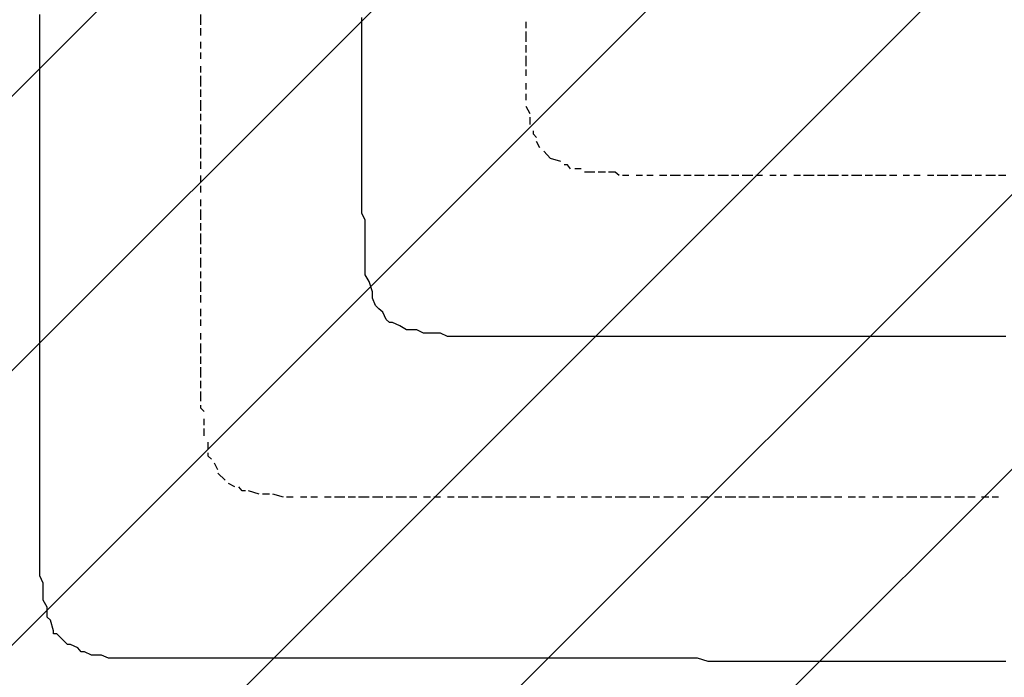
# Model space of a CAD drawing. Extents: x 997 to 109698, y 921 to 94021.
# Tile 580 of 656: x 23811 to 25028, y 49802 to 50615. Entities that reach past the tile are written whole.
import ezdxf

# ---------------------------------------------------------------- set-up
doc = ezdxf.new("R2010")
doc.units = 0
doc.header["$MEASUREMENT"] = 0
doc.layers.add('12', color=7, linetype='CONTINUOUS')
doc.layers.add('28', color=7, linetype='CONTINUOUS')

msp = doc.modelspace()

# ---------------------------------------------------------------- linework, layer by layer
at = {"layer": '12', "color": 5}
for p, q in [((23835.630503, 50608.563401), (23835.630503, 50621.563401)), ((24233.630503, 50608.563401), (24233.630503, 50617.563401)), ((23835.630503, 50600.563401), (23835.630503, 50608.563401)), ((23835.630503, 50587.563401), (23835.630503, 50600.563401)), ((24233.630503, 50600.563401), (24233.630503, 50608.563401)), ((24233.630503, 50587.563401), (24233.630503, 50600.563401)), ((23835.630503, 50579.563401), (23835.630503, 50587.563401)), ((24233.630503, 50579.563401), (24233.630503, 50587.563401)), ((23835.630503, 50570.563401), (23835.630503, 50579.563401)), ((24233.630503, 50570.563401), (24233.630503, 50579.563401)), ((23835.630503, 50557.563401), (23835.630503, 50570.563401)), ((24233.630503, 50557.563401), (24233.630503, 50570.563401)), ((23835.630503, 50549.563401), (23835.630503, 50557.563401)), ((24233.630503, 50549.563401), (24233.630503, 50557.563401)), ((23835.630503, 50540.563401), (23835.630503, 50549.563401)), ((23835.630503, 50528.563401), (23835.630503, 50540.563401)), ((24233.630503, 50540.563401), (24233.630503, 50549.563401)), ((24233.630503, 50528.563401), (24233.630503, 50540.563401)), ((23835.630503, 50519.563401), (23835.630503, 50528.563401)), ((24233.630503, 50519.563401), (24233.630503, 50528.563401)), ((23835.630503, 50511.563401), (23835.630503, 50519.563401)), ((24233.630503, 50511.563401), (24233.630503, 50519.563401)), ((23835.630503, 50498.563401), (23835.630503, 50511.563401)), ((24233.630503, 50498.563401), (24233.630503, 50511.563401)), ((23835.630503, 50490.563401), (23835.630503, 50498.563401)), ((23835.630503, 50477.563401), (23835.630503, 50490.563401)), ((24233.630503, 50490.563401), (24233.630503, 50498.563401)), ((24233.630503, 50477.563401), (24233.630503, 50490.563401)), ((23835.630503, 50469.563401), (23835.630503, 50477.563401)), ((23835.630503, 50460.563401), (23835.630503, 50469.563401)), ((24233.630503, 50469.563401), (24233.630503, 50477.563401)), ((24233.630503, 50460.563401), (24233.630503, 50469.563401)), ((23835.630503, 50447.563401), (23835.630503, 50460.563401)), ((24233.630503, 50447.563401), (24233.630503, 50460.563401)), ((23835.630503, 50439.563401), (23835.630503, 50447.563401)), ((24233.630503, 50439.563401), (24233.630503, 50447.563401)), ((23835.630503, 50430.563401), (23835.630503, 50439.563401)), ((23835.630503, 50418.563401), (23835.630503, 50430.563401)), ((24233.630503, 50430.563401), (24233.630503, 50439.563401)), ((24233.630503, 50422.563401), (24233.630503, 50430.563401)), ((23835.630503, 50409.563401), (23835.630503, 50418.563401)), ((24233.630503, 50418.563401), (24233.630503, 50422.563401)), ((24233.630503, 50409.563401), (24233.630503, 50418.563401)), ((23835.630503, 50401.563401), (23835.630503, 50409.563401)), ((24233.630503, 50397.563401), (24233.630503, 50409.563401)), ((23835.630503, 50388.563401), (23835.630503, 50401.563401)), ((24233.630503, 50388.563401), (24233.630503, 50397.563401)), ((23835.630503, 50380.563401), (23835.630503, 50388.563401)), ((23835.630503, 50367.563401), (23835.630503, 50380.563401)), ((24233.630503, 50380.563401), (24233.630503, 50388.563401)), ((23835.630503, 50358.563401), (23835.630503, 50367.563401)), ((23835.630503, 50350.563401), (23835.630503, 50358.563401)), ((24237.630503, 50358.563401), (24237.630503, 50367.563401)), ((24237.630503, 50350.563401), (24237.630503, 50358.563401)), ((23835.630503, 50337.563401), (23835.630503, 50350.563401)), ((24237.630503, 50337.563401), (24237.630503, 50350.563401)), ((23835.630503, 50329.563401), (23835.630503, 50337.563401)), ((24237.630503, 50329.563401), (24237.630503, 50337.563401)), ((23835.630503, 50320.563401), (23835.630503, 50329.563401)), ((23835.630503, 50308.563401), (23835.630503, 50320.563401)), ((24237.630503, 50320.563401), (24237.630503, 50329.563401)), ((24237.630503, 50308.563401), (24237.630503, 50320.563401)), ((23835.630503, 50299.563401), (23835.630503, 50308.563401)), ((24237.630503, 50299.563401), (24237.630503, 50308.563401)), ((23835.630503, 50291.563401), (23835.630503, 50299.563401)), ((24242.630503, 50291.563401), (24237.630503, 50299.563401)), ((23835.630503, 50278.563401), (23835.630503, 50291.563401)), ((24246.630503, 50278.563401), (24242.630503, 50291.563401)), ((23835.630503, 50270.563401), (23835.630503, 50278.563401)), ((24246.630503, 50270.563401), (24246.630503, 50278.563401)), ((23835.630503, 50257.563401), (23835.630503, 50270.563401)), ((24250.630503, 50261.563401), (24246.630503, 50270.563401)), ((23835.630503, 50248.563401), (23835.630503, 50257.563401)), ((23835.630503, 50240.563401), (23835.630503, 50248.563401)), ((24263.630503, 50244.563401), (24259.630503, 50253.563401)), ((23835.630503, 50227.563401), (23835.630503, 50240.563401)), ((24280.630503, 50236.563401), (24271.630503, 50240.563401)), ((23835.630503, 50219.563401), (23835.630503, 50227.563401)), ((24301.630503, 50231.563401), (24292.630503, 50231.563401)), ((24309.630503, 50227.563401), (24301.630503, 50231.563401)), ((24322.630503, 50227.563401), (24309.630503, 50227.563401)), ((24330.630503, 50227.563401), (24322.630503, 50227.563401)), ((24339.630503, 50223.563401), (24330.630503, 50227.563401)), ((24352.630503, 50223.563401), (24339.630503, 50223.563401)), ((24360.630503, 50223.563401), (24352.630503, 50223.563401)), ((24369.630503, 50223.563401), (24360.630503, 50223.563401)), ((24381.630503, 50223.563401), (24369.630503, 50223.563401)), ((24390.630503, 50223.563401), (24381.630503, 50223.563401)), ((24398.630503, 50223.563401), (24390.630503, 50223.563401)), ((24411.630503, 50223.563401), (24398.630503, 50223.563401)), ((24419.630503, 50223.563401), (24411.630503, 50223.563401)), ((24428.630503, 50223.563401), (24419.630503, 50223.563401)), ((24436.630503, 50223.563401), (24428.630503, 50223.563401)), ((24441.630503, 50223.563401), (24436.630503, 50223.563401)), ((24449.630503, 50223.563401), (24441.630503, 50223.563401)), ((24462.630503, 50223.563401), (24449.630503, 50223.563401)), ((24470.630503, 50223.563401), (24462.630503, 50223.563401)), ((24479.630503, 50223.563401), (24470.630503, 50223.563401)), ((24491.630503, 50223.563401), (24479.630503, 50223.563401)), ((24500.630503, 50223.563401), (24491.630503, 50223.563401)), ((24508.630503, 50223.563401), (24500.630503, 50223.563401)), ((24521.630503, 50223.563401), (24508.630503, 50223.563401)), ((24529.630503, 50223.563401), (24521.630503, 50223.563401)), ((24538.630503, 50223.563401), (24529.630503, 50223.563401)), ((24551.630503, 50223.563401), (24538.630503, 50223.563401)), ((24559.630503, 50223.563401), (24551.630503, 50223.563401)), ((24572.630503, 50223.563401), (24559.630503, 50223.563401)), ((24580.630503, 50223.563401), (24572.630503, 50223.563401)), ((24589.630503, 50223.563401), (24580.630503, 50223.563401)), ((24601.630503, 50223.563401), (24589.630503, 50223.563401)), ((24610.630503, 50223.563401), (24601.630503, 50223.563401)), ((24618.630503, 50223.563401), (24610.630503, 50223.563401)), ((24631.630503, 50223.563401), (24618.630503, 50223.563401)), ((24640.630503, 50223.563401), (24631.630503, 50223.563401)), ((24648.630503, 50223.563401), (24640.630503, 50223.563401)), ((24661.630503, 50223.563401), (24648.630503, 50223.563401)), ((24669.630503, 50223.563401), (24661.630503, 50223.563401)), ((24682.630503, 50223.563401), (24669.630503, 50223.563401)), ((24690.630503, 50223.563401), (24682.630503, 50223.563401)), ((24699.630503, 50223.563401), (24690.630503, 50223.563401)), ((24711.630503, 50223.563401), (24699.630503, 50223.563401)), ((24720.630503, 50223.563401), (24711.630503, 50223.563401)), ((24728.630503, 50223.563401), (24720.630503, 50223.563401)), ((24741.630503, 50223.563401), (24728.630503, 50223.563401)), ((24750.630503, 50223.563401), (24741.630503, 50223.563401)), ((24758.630503, 50223.563401), (24750.630503, 50223.563401)), ((24771.630503, 50223.563401), (24758.630503, 50223.563401)), ((24779.630503, 50223.563401), (24771.630503, 50223.563401)), ((24792.630503, 50223.563401), (24779.630503, 50223.563401)), ((24800.630503, 50223.563401), (24792.630503, 50223.563401)), ((24809.630503, 50223.563401), (24800.630503, 50223.563401)), ((24822.630503, 50223.563401), (24809.630503, 50223.563401)), ((24830.630503, 50223.563401), (24822.630503, 50223.563401)), ((24838.630503, 50223.563401), (24830.630503, 50223.563401)), ((24851.630503, 50223.563401), (24838.630503, 50223.563401)), ((24860.630503, 50223.563401), (24851.630503, 50223.563401)), ((24868.630503, 50223.563401), (24860.630503, 50223.563401)), ((24881.630503, 50223.563401), (24868.630503, 50223.563401)), ((24889.630503, 50223.563401), (24881.630503, 50223.563401)), ((24902.630503, 50223.563401), (24889.630503, 50223.563401)), ((24910.630503, 50223.563401), (24902.630503, 50223.563401)), ((24919.630503, 50223.563401), (24910.630503, 50223.563401)), ((24932.630503, 50223.563401), (24919.630503, 50223.563401)), ((24940.630503, 50223.563401), (24932.630503, 50223.563401)), ((24949.630503, 50223.563401), (24940.630503, 50223.563401)), ((24961.630503, 50223.563401), (24949.630503, 50223.563401)), ((24970.630503, 50223.563401), (24961.630503, 50223.563401)), ((24978.630503, 50223.563401), (24970.630503, 50223.563401)), ((24991.630503, 50223.563401), (24978.630503, 50223.563401)), ((24999.630503, 50223.563401), (24991.630503, 50223.563401)), ((25012.630503, 50223.563401), (24999.630503, 50223.563401)), ((25020.630503, 50223.563401), (25012.630503, 50223.563401)), ((25029.630503, 50223.563401), (25020.630503, 50223.563401)), ((23835.630503, 50210.563401), (23835.630503, 50219.563401)), ((23835.630503, 50198.563401), (23835.630503, 50210.563401)), ((23835.630503, 50189.563401), (23835.630503, 50198.563401)), ((23835.630503, 50181.563401), (23835.630503, 50189.563401)), ((23835.630503, 50168.563401), (23835.630503, 50181.563401)), ((23835.630503, 50159.563401), (23835.630503, 50168.563401)), ((23835.630503, 50151.563401), (23835.630503, 50159.563401)), ((23835.630503, 50138.563401), (23835.630503, 50151.563401)), ((23835.630503, 50130.563401), (23835.630503, 50138.563401)), ((23835.630503, 50117.563401), (23835.630503, 50130.563401)), ((23835.630503, 50109.563401), (23835.630503, 50117.563401)), ((23835.630503, 50100.563401), (23835.630503, 50109.563401)), ((23835.630503, 50087.563401), (23835.630503, 50100.563401)), ((23835.630503, 50079.563401), (23835.630503, 50087.563401)), ((23835.630503, 50071.563401), (23835.630503, 50079.563401)), ((23835.630503, 50058.563401), (23835.630503, 50071.563401)), ((23835.630503, 50049.563401), (23835.630503, 50058.563401)), ((23835.630503, 50041.563401), (23835.630503, 50049.563401)), ((23835.630503, 50028.563401), (23835.630503, 50041.563401)), ((23835.630503, 50024.563401), (23835.630503, 50028.563401)), ((23835.630503, 50020.563401), (23835.630503, 50024.563401)), ((23835.630503, 50007.563401), (23835.630503, 50020.563401)), ((23835.630503, 49999.563401), (23835.630503, 50007.563401)), ((23835.630503, 49990.563401), (23835.630503, 49999.563401)), ((23835.630503, 49977.563401), (23835.630503, 49990.563401)), ((23835.630503, 49969.563401), (23835.630503, 49977.563401)), ((23835.630503, 49961.563401), (23835.630503, 49969.563401)), ((23835.630503, 49948.563401), (23835.630503, 49961.563401)), ((23835.630503, 49939.563401), (23835.630503, 49948.563401)), ((23835.630503, 49927.563401), (23835.630503, 49939.563401)), ((23839.630503, 49918.563401), (23835.630503, 49927.563401)), ((23839.630503, 49910.563401), (23839.630503, 49918.563401)), ((23839.630503, 49897.563401), (23839.630503, 49910.563401)), ((23844.630503, 49888.563401), (23839.630503, 49897.563401)), ((23844.630503, 49880.563401), (23844.630503, 49888.563401)), ((23852.630503, 49859.563401), (23848.630503, 49872.563401)), ((23865.630503, 49846.563401), (23856.630503, 49855.563401)), ((23882.630503, 49838.563401), (23873.630503, 49842.563401)), ((23899.630503, 49829.563401), (23890.630503, 49833.563401)), ((23911.630503, 49829.563401), (23899.630503, 49829.563401)), ((23920.630503, 49825.563401), (23911.630503, 49829.563401)), ((23928.630503, 49825.563401), (23920.630503, 49825.563401)), ((23941.630503, 49825.563401), (23928.630503, 49825.563401)), ((23950.630503, 49825.563401), (23941.630503, 49825.563401)), ((23958.630503, 49825.563401), (23950.630503, 49825.563401)), ((23971.630503, 49825.563401), (23958.630503, 49825.563401)), ((23979.630503, 49825.563401), (23971.630503, 49825.563401)), ((23992.630503, 49825.563401), (23979.630503, 49825.563401)), ((24000.630503, 49825.563401), (23992.630503, 49825.563401)), ((24009.630503, 49825.563401), (24000.630503, 49825.563401)), ((24021.630503, 49825.563401), (24009.630503, 49825.563401)), ((24030.630503, 49825.563401), (24021.630503, 49825.563401)), ((24034.630503, 49825.563401), (24030.630503, 49825.563401)), ((24038.630503, 49825.563401), (24034.630503, 49825.563401)), ((24051.630503, 49825.563401), (24038.630503, 49825.563401)), ((24060.630503, 49825.563401), (24051.630503, 49825.563401)), ((24068.630503, 49825.563401), (24060.630503, 49825.563401)), ((24081.630503, 49825.563401), (24068.630503, 49825.563401)), ((24089.630503, 49825.563401), (24081.630503, 49825.563401)), ((24102.630503, 49825.563401), (24089.630503, 49825.563401)), ((24110.630503, 49825.563401), (24102.630503, 49825.563401)), ((24119.630503, 49825.563401), (24110.630503, 49825.563401)), ((24132.630503, 49825.563401), (24119.630503, 49825.563401)), ((24140.630503, 49825.563401), (24132.630503, 49825.563401)), ((24148.630503, 49825.563401), (24140.630503, 49825.563401)), ((24161.630503, 49825.563401), (24148.630503, 49825.563401)), ((24170.630503, 49825.563401), (24161.630503, 49825.563401)), ((24178.630503, 49825.563401), (24170.630503, 49825.563401)), ((24191.630503, 49825.563401), (24178.630503, 49825.563401)), ((24199.630503, 49825.563401), (24191.630503, 49825.563401)), ((24212.630503, 49825.563401), (24199.630503, 49825.563401)), ((24220.630503, 49825.563401), (24212.630503, 49825.563401)), ((24229.630503, 49825.563401), (24220.630503, 49825.563401)), ((24242.630503, 49825.563401), (24229.630503, 49825.563401)), ((24250.630503, 49825.563401), (24242.630503, 49825.563401)), ((24259.630503, 49825.563401), (24250.630503, 49825.563401)), ((24271.630503, 49825.563401), (24259.630503, 49825.563401)), ((24280.630503, 49825.563401), (24271.630503, 49825.563401)), ((24288.630503, 49825.563401), (24280.630503, 49825.563401)), ((24301.630503, 49825.563401), (24288.630503, 49825.563401)), ((24309.630503, 49825.563401), (24301.630503, 49825.563401)), ((24322.630503, 49825.563401), (24309.630503, 49825.563401)), ((24330.630503, 49825.563401), (24322.630503, 49825.563401)), ((24339.630503, 49825.563401), (24330.630503, 49825.563401)), ((24352.630503, 49825.563401), (24339.630503, 49825.563401)), ((24360.630503, 49825.563401), (24352.630503, 49825.563401)), ((24369.630503, 49825.563401), (24360.630503, 49825.563401)), ((24381.630503, 49825.563401), (24369.630503, 49825.563401)), ((24390.630503, 49825.563401), (24381.630503, 49825.563401)), ((24398.630503, 49825.563401), (24390.630503, 49825.563401)), ((24411.630503, 49825.563401), (24398.630503, 49825.563401)), ((24419.630503, 49825.563401), (24411.630503, 49825.563401)), ((24432.630503, 49825.563401), (24419.630503, 49825.563401)), ((24441.630503, 49825.563401), (24432.630503, 49825.563401)), ((24449.630503, 49825.563401), (24441.630503, 49825.563401)), ((24462.630503, 49825.563401), (24449.630503, 49825.563401)), ((24470.630503, 49825.563401), (24462.630503, 49825.563401)), ((24479.630503, 49825.563401), (24470.630503, 49825.563401)), ((24491.630503, 49825.563401), (24479.630503, 49825.563401)), ((24500.630503, 49825.563401), (24491.630503, 49825.563401)), ((24508.630503, 49825.563401), (24500.630503, 49825.563401)), ((24521.630503, 49825.563401), (24508.630503, 49825.563401)), ((24529.630503, 49825.563401), (24521.630503, 49825.563401)), ((24538.630503, 49825.563401), (24529.630503, 49825.563401)), ((24551.630503, 49825.563401), (24538.630503, 49825.563401)), ((24559.630503, 49825.563401), (24551.630503, 49825.563401)), ((24572.630503, 49825.563401), (24559.630503, 49825.563401)), ((24580.630503, 49825.563401), (24572.630503, 49825.563401)), ((24589.630503, 49825.563401), (24580.630503, 49825.563401)), ((24601.630503, 49825.563401), (24589.630503, 49825.563401)), ((24610.630503, 49825.563401), (24601.630503, 49825.563401)), ((24618.630503, 49825.563401), (24610.630503, 49825.563401)), ((24631.630503, 49825.563401), (24618.630503, 49825.563401)), ((24640.630503, 49825.563401), (24631.630503, 49825.563401)), ((24648.630503, 49825.563401), (24640.630503, 49825.563401)), ((24661.630503, 49821.563401), (24648.630503, 49825.563401)), ((24669.630503, 49821.563401), (24661.630503, 49821.563401)), ((24682.630503, 49821.563401), (24669.630503, 49821.563401)), ((24690.630503, 49821.563401), (24682.630503, 49821.563401)), ((24699.630503, 49821.563401), (24690.630503, 49821.563401)), ((24711.630503, 49821.563401), (24699.630503, 49821.563401)), ((24720.630503, 49821.563401), (24711.630503, 49821.563401)), ((24728.630503, 49821.563401), (24720.630503, 49821.563401)), ((24741.630503, 49821.563401), (24728.630503, 49821.563401)), ((24750.630503, 49821.563401), (24741.630503, 49821.563401)), ((24758.630503, 49821.563401), (24750.630503, 49821.563401)), ((24771.630503, 49821.563401), (24758.630503, 49821.563401)), ((24779.630503, 49821.563401), (24771.630503, 49821.563401)), ((24792.630503, 49821.563401), (24779.630503, 49821.563401)), ((24800.630503, 49821.563401), (24792.630503, 49821.563401)), ((24809.630503, 49821.563401), (24800.630503, 49821.563401)), ((24822.630503, 49821.563401), (24809.630503, 49821.563401)), ((24830.630503, 49821.563401), (24822.630503, 49821.563401)), ((24838.630503, 49821.563401), (24830.630503, 49821.563401)), ((24851.630503, 49821.563401), (24838.630503, 49821.563401)), ((24860.630503, 49821.563401), (24851.630503, 49821.563401)), ((24868.630503, 49821.563401), (24860.630503, 49821.563401)), ((24881.630503, 49821.563401), (24868.630503, 49821.563401)), ((24889.630503, 49821.563401), (24881.630503, 49821.563401)), ((24902.630503, 49821.563401), (24889.630503, 49821.563401)), ((24910.630503, 49821.563401), (24902.630503, 49821.563401)), ((24919.630503, 49821.563401), (24910.630503, 49821.563401)), ((24932.630503, 49821.563401), (24919.630503, 49821.563401)), ((24940.630503, 49821.563401), (24932.630503, 49821.563401)), ((24949.630503, 49821.563401), (24940.630503, 49821.563401)), ((24961.630503, 49821.563401), (24949.630503, 49821.563401)), ((24970.630503, 49821.563401), (24961.630503, 49821.563401)), ((24978.630503, 49821.563401), (24970.630503, 49821.563401)), ((24991.630503, 49821.563401), (24978.630503, 49821.563401)), ((24999.630503, 49821.563401), (24991.630503, 49821.563401)), ((25012.630503, 49821.563401), (24999.630503, 49821.563401)), ((25020.630503, 49821.563401), (25012.630503, 49821.563401)), ((25029.630503, 49821.563401), (25020.630503, 49821.563401))]:
    msp.add_line(p, q, dxfattribs=at)
at = {"layer": '12', "color": 1}
for p, q in [((24034.630503, 50608.563401), (24034.630503, 50621.563401)), ((24436.630503, 50604.563401), (24436.630503, 50612.563401)), ((24034.630503, 50595.563401), (24034.630503, 50604.563401)), ((24436.630503, 50587.563401), (24436.630503, 50600.563401)), ((24034.630503, 50579.563401), (24034.630503, 50587.563401)), ((24436.630503, 50574.563401), (24436.630503, 50583.563401)), ((24034.630503, 50566.563401), (24034.630503, 50574.563401)), ((24436.630503, 50557.563401), (24436.630503, 50570.563401)), ((24034.630503, 50549.563401), (24034.630503, 50557.563401)), ((24436.630503, 50545.563401), (24436.630503, 50553.563401)), ((24034.630503, 50532.563401), (24034.630503, 50545.563401)), ((24034.630503, 50519.563401), (24034.630503, 50528.563401)), ((24436.630503, 50528.563401), (24436.630503, 50536.563401)), ((24034.630503, 50502.563401), (24034.630503, 50515.563401)), ((24436.630503, 50515.563401), (24436.630503, 50523.563401)), ((24441.630503, 50498.563401), (24436.630503, 50507.563401)), ((24034.630503, 50490.563401), (24034.630503, 50498.563401)), ((24441.630503, 50485.563401), (24441.630503, 50494.563401)), ((24034.630503, 50473.563401), (24034.630503, 50485.563401)), ((24034.630503, 50460.563401), (24034.630503, 50469.563401)), ((24034.630503, 50443.563401), (24034.630503, 50456.563401)), ((24453.630503, 50456.563401), (24449.630503, 50464.563401)), ((24466.630503, 50443.563401), (24458.630503, 50452.563401)), ((24479.630503, 50439.563401), (24466.630503, 50443.563401)), ((24034.630503, 50430.563401), (24034.630503, 50439.563401)), ((24504.630503, 50430.563401), (24496.630503, 50430.563401)), ((24034.630503, 50413.563401), (24034.630503, 50422.563401)), ((24521.630503, 50426.563401), (24508.630503, 50426.563401)), ((24534.630503, 50426.563401), (24525.630503, 50426.563401)), ((24563.630503, 50422.563401), (24555.630503, 50422.563401)), ((24580.630503, 50422.563401), (24572.630503, 50422.563401)), ((24593.630503, 50422.563401), (24585.630503, 50422.563401)), ((24610.630503, 50422.563401), (24601.630503, 50422.563401)), ((24627.630503, 50422.563401), (24614.630503, 50422.563401)), ((24635.630503, 50422.563401), (24631.630503, 50422.563401)), ((24640.630503, 50422.563401), (24635.630503, 50422.563401)), ((24656.630503, 50422.563401), (24644.630503, 50422.563401)), ((24669.630503, 50422.563401), (24661.630503, 50422.563401)), ((24686.630503, 50422.563401), (24673.630503, 50422.563401)), ((24699.630503, 50422.563401), (24690.630503, 50422.563401)), ((24716.630503, 50422.563401), (24703.630503, 50422.563401)), ((24728.630503, 50422.563401), (24720.630503, 50422.563401)), ((24745.630503, 50422.563401), (24737.630503, 50422.563401)), ((24758.630503, 50422.563401), (24750.630503, 50422.563401)), ((24775.630503, 50422.563401), (24767.630503, 50422.563401)), ((24792.630503, 50422.563401), (24779.630503, 50422.563401)), ((24805.630503, 50422.563401), (24796.630503, 50422.563401)), ((24822.630503, 50422.563401), (24809.630503, 50422.563401)), ((24834.630503, 50422.563401), (24826.630503, 50422.563401)), ((24851.630503, 50422.563401), (24838.630503, 50422.563401)), ((24864.630503, 50422.563401), (24855.630503, 50422.563401)), ((24881.630503, 50422.563401), (24868.630503, 50422.563401)), ((24894.630503, 50422.563401), (24885.630503, 50422.563401)), ((24910.630503, 50422.563401), (24902.630503, 50422.563401)), ((24923.630503, 50422.563401), (24915.630503, 50422.563401)), ((24940.630503, 50422.563401), (24932.630503, 50422.563401)), ((24957.630503, 50422.563401), (24944.630503, 50422.563401)), ((24970.630503, 50422.563401), (24961.630503, 50422.563401)), ((24987.630503, 50422.563401), (24974.630503, 50422.563401)), ((24999.630503, 50422.563401), (24991.630503, 50422.563401)), ((25016.630503, 50422.563401), (25004.630503, 50422.563401)), ((25029.630503, 50422.563401), (25020.630503, 50422.563401)), ((24034.630503, 50401.563401), (24034.630503, 50409.563401)), ((24034.630503, 50384.563401), (24034.630503, 50392.563401)), ((24034.630503, 50367.563401), (24034.630503, 50380.563401)), ((24034.630503, 50354.563401), (24034.630503, 50363.563401)), ((24034.630503, 50337.563401), (24034.630503, 50350.563401)), ((24034.630503, 50325.563401), (24034.630503, 50333.563401)), ((24034.630503, 50308.563401), (24034.630503, 50320.563401)), ((24034.630503, 50295.563401), (24034.630503, 50303.563401)), ((24034.630503, 50278.563401), (24034.630503, 50291.563401)), ((24034.630503, 50265.563401), (24034.630503, 50274.563401)), ((24034.630503, 50248.563401), (24034.630503, 50257.563401)), ((24034.630503, 50236.563401), (24034.630503, 50244.563401)), ((24034.630503, 50223.563401), (24034.630503, 50227.563401)), ((24034.630503, 50219.563401), (24034.630503, 50223.563401)), ((24034.630503, 50202.563401), (24034.630503, 50214.563401)), ((24034.630503, 50189.563401), (24034.630503, 50198.563401)), ((24034.630503, 50172.563401), (24034.630503, 50185.563401)), ((24034.630503, 50159.563401), (24034.630503, 50168.563401)), ((24034.630503, 50143.563401), (24034.630503, 50155.563401)), ((24038.630503, 50113.563401), (24038.630503, 50121.563401)), ((24038.630503, 50100.563401), (24038.630503, 50109.563401)), ((24043.630503, 50083.563401), (24043.630503, 50092.563401)), ((24055.630503, 50058.563401), (24051.630503, 50066.563401)), ((24064.630503, 50045.563401), (24055.630503, 50054.563401)), ((24076.630503, 50037.563401), (24068.630503, 50041.563401)), ((24106.630503, 50028.563401), (24093.630503, 50032.563401)), ((24119.630503, 50028.563401), (24110.630503, 50028.563401)), ((24136.630503, 50024.563401), (24123.630503, 50028.563401)), ((24148.630503, 50024.563401), (24140.630503, 50024.563401)), ((24165.630503, 50024.563401), (24157.630503, 50024.563401)), ((24178.630503, 50024.563401), (24170.630503, 50024.563401)), ((24195.630503, 50024.563401), (24187.630503, 50024.563401)), ((24212.630503, 50024.563401), (24199.630503, 50024.563401)), ((24225.630503, 50024.563401), (24216.630503, 50024.563401)), ((24233.630503, 50024.563401), (24229.630503, 50024.563401)), ((24242.630503, 50024.563401), (24233.630503, 50024.563401)), ((24259.630503, 50024.563401), (24246.630503, 50024.563401)), ((24271.630503, 50024.563401), (24263.630503, 50024.563401)), ((24288.630503, 50024.563401), (24275.630503, 50024.563401)), ((24301.630503, 50024.563401), (24292.630503, 50024.563401)), ((24318.630503, 50024.563401), (24309.630503, 50024.563401)), ((24330.630503, 50024.563401), (24322.630503, 50024.563401)), ((24347.630503, 50024.563401), (24339.630503, 50024.563401)), ((24364.630503, 50024.563401), (24352.630503, 50024.563401)), ((24377.630503, 50024.563401), (24369.630503, 50024.563401)), ((24394.630503, 50024.563401), (24381.630503, 50024.563401)), ((24407.630503, 50024.563401), (24398.630503, 50024.563401)), ((24424.630503, 50024.563401), (24411.630503, 50024.563401)), ((24436.630503, 50024.563401), (24428.630503, 50024.563401)), ((24453.630503, 50024.563401), (24441.630503, 50024.563401)), ((24466.630503, 50024.563401), (24458.630503, 50024.563401)), ((24483.630503, 50024.563401), (24474.630503, 50024.563401)), ((24496.630503, 50024.563401), (24487.630503, 50024.563401)), ((24512.630503, 50024.563401), (24504.630503, 50024.563401)), ((24529.630503, 50024.563401), (24517.630503, 50024.563401)), ((24542.630503, 50024.563401), (24534.630503, 50024.563401)), ((24559.630503, 50024.563401), (24546.630503, 50024.563401)), ((24572.630503, 50024.563401), (24563.630503, 50024.563401)), ((24589.630503, 50024.563401), (24576.630503, 50024.563401)), ((24601.630503, 50024.563401), (24593.630503, 50024.563401)), ((24618.630503, 50024.563401), (24606.630503, 50024.563401)), ((24631.630503, 50024.563401), (24623.630503, 50024.563401)), ((24648.630503, 50024.563401), (24640.630503, 50024.563401)), ((24661.630503, 50024.563401), (24652.630503, 50024.563401)), ((24678.630503, 50024.563401), (24669.630503, 50024.563401)), ((24695.630503, 50024.563401), (24682.630503, 50024.563401)), ((24707.630503, 50024.563401), (24699.630503, 50024.563401)), ((24724.630503, 50024.563401), (24711.630503, 50024.563401)), ((24737.630503, 50024.563401), (24728.630503, 50024.563401)), ((24754.630503, 50024.563401), (24741.630503, 50024.563401)), ((24767.630503, 50024.563401), (24758.630503, 50024.563401)), ((24783.630503, 50024.563401), (24771.630503, 50024.563401)), ((24796.630503, 50024.563401), (24788.630503, 50024.563401)), ((24813.630503, 50024.563401), (24800.630503, 50024.563401)), ((24826.630503, 50024.563401), (24817.630503, 50024.563401)), ((24843.630503, 50024.563401), (24834.630503, 50024.563401)), ((24855.630503, 50024.563401), (24847.630503, 50024.563401)), ((24872.630503, 50024.563401), (24864.630503, 50024.563401)), ((24889.630503, 50024.563401), (24877.630503, 50024.563401)), ((24902.630503, 50024.563401), (24894.630503, 50024.563401)), ((24919.630503, 50024.563401), (24906.630503, 50024.563401)), ((24932.630503, 50024.563401), (24923.630503, 50024.563401)), ((24949.630503, 50024.563401), (24936.630503, 50024.563401)), ((24961.630503, 50024.563401), (24953.630503, 50024.563401)), ((24978.630503, 50024.563401), (24966.630503, 50024.563401)), ((24991.630503, 50024.563401), (24982.630503, 50024.563401)), ((25008.630503, 50024.563401), (24999.630503, 50024.563401)), ((25020.630503, 50024.563401), (25012.630503, 50024.563401))]:
    msp.add_line(p, q, dxfattribs=at)
for points in [[(24449.630503, 50469.563401), (24445.630503, 50473.563401), (24445.630503, 50477.563401)], [(24491.630503, 50430.563401), (24487.630503, 50435.563401), (24483.630503, 50435.563401)], [(24551.630503, 50422.563401), (24546.630503, 50426.563401), (24538.630503, 50426.563401)], [(24038.630503, 50130.563401), (24034.630503, 50134.563401), (24034.630503, 50138.563401)], [(24047.630503, 50071.563401), (24043.630503, 50075.563401), (24043.630503, 50079.563401)], [(24089.630503, 50032.563401), (24085.630503, 50032.563401), (24081.630503, 50037.563401)]]:
    msp.add_lwpolyline(points, dxfattribs=at)
at = {"layer": '12', "color": 5}
for points in [[(24237.630503, 50367.563401), (24233.630503, 50375.563401), (24233.630503, 50380.563401)], [(24259.630503, 50253.563401), (24254.630503, 50257.563401), (24250.630503, 50261.563401)], [(24271.630503, 50240.563401), (24267.630503, 50240.563401), (24263.630503, 50244.563401)], [(24292.630503, 50231.563401), (24288.630503, 50231.563401), (24280.630503, 50236.563401)], [(23848.630503, 49872.563401), (23844.630503, 49876.563401), (23844.630503, 49880.563401)], [(23856.630503, 49855.563401), (23852.630503, 49855.563401), (23852.630503, 49859.563401)], [(23873.630503, 49842.563401), (23869.630503, 49842.563401), (23865.630503, 49846.563401)], [(23890.630503, 49833.563401), (23886.630503, 49833.563401), (23882.630503, 49838.563401)]]:
    msp.add_lwpolyline(points, dxfattribs=at)
at = {"layer": '28', "color": 2}
for p, q in [((14872.636205, 41592.0874), (31966.504043, 58685.955237)), ((14872.636205, 41252.676145), (32305.915298, 58685.955237)), ((14872.636205, 40913.26489), (32645.326553, 58685.955237)), ((14872.636205, 40573.853635), (32984.737808, 58685.955237)), ((14872.636205, 40234.44238), (33324.149063, 58685.955237)), ((14872.636205, 39895.031125), (33663.560318, 58685.955237))]:
    msp.add_line(p, q, dxfattribs=at)

doc.saveas('drawing.dxf')
